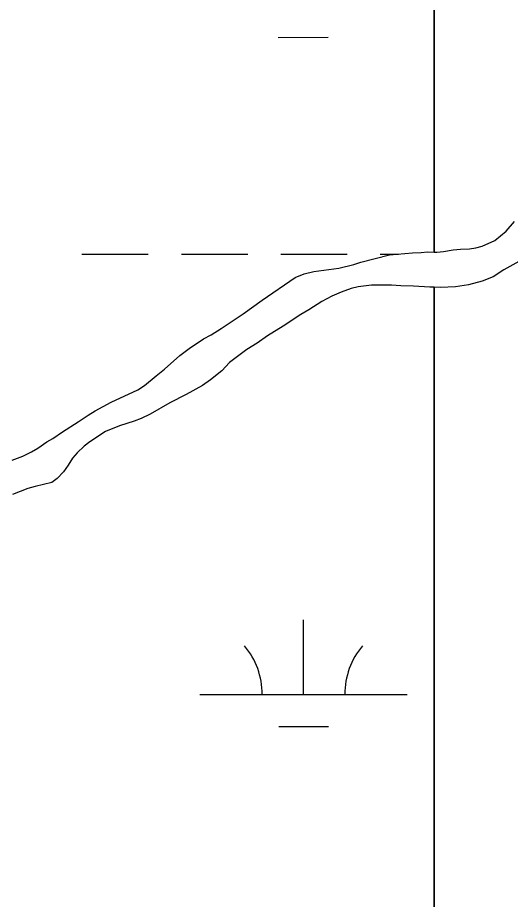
# Model space of a CAD drawing. Extents: x 3279314 to 3317160, y 734079 to 759431.
# Drawn here: x 3308888.7 to 3309126.6, y 755382.5 to 755808.1 of the extents above; entities that cross this region are included whole.
import ezdxf

# ---------------------------------------------------------------- set-up
doc = ezdxf.new("R2010")
doc.units = 0
doc.layers.add('V-SITE-VEGE', color=7, linetype='Continuous')
doc.layers.add('V-WETL-SWMP', color=7, linetype='Continuous')

msp = doc.modelspace()

# ---------------------------------------------------------------- linework, layer by layer
at = {"layer": 'V-SITE-VEGE'}
for p, q in [((3309133.57, 755691.97), (3309123.46, 755686.33)), ((3309123.46, 755686.33), (3309118.24, 755683.04)), ((3309113.02, 755680.85), (3309106.39, 755679.14)), ((3309118.24, 755683.04), (3309113.02, 755680.85)), ((3309092.82, 755677.93), (3309089.8, 755677.94)), ((3309089.8, 755677.94), (3309089.8, 750712.17)), ((3309100.08, 755678.22), (3309092.82, 755677.93)), ((3309106.39, 755679.14), (3309100.08, 755678.22))]:
    msp.add_line(p, q, dxfattribs=at)
for points in [[(3308886.16, 755594.51), (3308891.22, 755596.38), (3308895.48, 755598.58), (3308898.49, 755600.3), (3308902.76, 755603.28), (3308905.76, 755605), (3308910.35, 755608.14), (3308917.94, 755613), (3308922.84, 755616.29), (3308926.16, 755618.33), (3308933.91, 755622.56), (3308946.71, 755628.5), (3308950.03, 755630.54), (3308955.57, 755635.25), (3308959.69, 755638.39), (3308966.97, 755644.98), (3308972.19, 755648.91), (3308975.83, 755651.26), (3308978.52, 755653.14), (3308982.15, 755655.02), (3308987.05, 755658), (3308997.65, 755665.21), (3309006.83, 755671.8), (3309022.8, 755682.62), (3309027.07, 755684.5), (3309031.8, 755685.58), (3309043.8, 755687.12), (3309051.06, 755688.98), (3309054.38, 755690.07), (3309068.27, 755693.65), (3309079.32, 755694.55), (3309083.58, 755694.69), (3309086.58, 755694.99), (3309089.8, 755694.98), (3309089.8, 755985.18)], [(3309089.8, 755985.18), (3309089.8, 755694.98), (3309091.15, 755694.97), (3309094.31, 755695.28), (3309099.04, 755696.05), (3309102.52, 755696.35), (3309106.93, 755696.49), (3309109.93, 755696.95), (3309112.93, 755697.73), (3309119.1, 755700.54), (3309124.64, 755705.09), (3309128.6, 755709.65)], [(3309089.8, 750712.17), (3309089.8, 755677.94), (3309087.77, 755677.95), (3309079.89, 755678.45), (3309073.74, 755678.64), (3309069.16, 755678.97), (3309059.54, 755679.01), (3309053.07, 755678.24), (3309049.75, 755677.31), (3309044.86, 755675.6), (3309040.43, 755673.72), (3309035.53, 755671.06), (3309029.37, 755667.14), (3309025.41, 755664.79), (3309016.87, 755659.14), (3309009.44, 755654.44), (3309004.38, 755650.99), (3308999.32, 755647.86), (3308991.09, 755641.58), (3308987.29, 755637.65), (3308981.91, 755633.25), (3308977.95, 755630.59), (3308970.05, 755626.2), (3308962.15, 755622.13), (3308952.66, 755616.65), (3308948.39, 755614.61), (3308945.07, 755613.36), (3308937.97, 755611.03), (3308931.17, 755608.37), (3308923.58, 755603.35), (3308920.89, 755601.31), (3308917.41, 755598.02), (3308915.19, 755595.5), (3308913.12, 755592.04), (3308910.9, 755588.89), (3308907.89, 755585.59), (3308905.21, 755583.71), (3308897.15, 755581.85), (3308893.68, 755580.76), (3308886.25, 755577.95)]]:
    msp.add_lwpolyline(points, dxfattribs=at)
at = {"layer": 'V-WETL-SWMP'}
for p, q in [((3309014.59, 755798.61), (3309038.59, 755798.62)), ((3309124.64, 755705.09), (3309128.6, 755709.65)), ((3309124.64, 755705.09), (3309128.6, 755709.65)), ((3309119.1, 755700.54), (3309124.64, 755705.09)), ((3309119.1, 755700.54), (3309124.64, 755705.09)), ((3309106.93, 755696.49), (3309109.93, 755696.95)), ((3309106.93, 755696.49), (3309109.93, 755696.95)), ((3309109.93, 755696.95), (3309112.93, 755697.73)), ((3309109.93, 755696.95), (3309112.93, 755697.73)), ((3309112.93, 755697.73), (3309119.1, 755700.54)), ((3309112.93, 755697.73), (3309119.1, 755700.54)), ((3308919.8, 755693.92), (3308951.8, 755693.94)), ((3308967.8, 755693.95), (3308999.8, 755693.96)), ((3309015.8, 755693.97), (3309047.8, 755693.99)), ((3309054.38, 755690.07), (3309068.27, 755693.64)), ((3309054.38, 755690.07), (3309068.27, 755693.64)), ((3309063.8, 755693.99), (3309072.62, 755694)), ((3309068.27, 755693.64), (3309079.32, 755694.55)), ((3309068.27, 755693.64), (3309079.32, 755694.55)), ((3309079.32, 755694.55), (3309083.58, 755694.69)), ((3309079.32, 755694.55), (3309083.58, 755694.69)), ((3309083.58, 755694.69), (3309086.58, 755694.99)), ((3309083.58, 755694.69), (3309086.58, 755694.99)), ((3309086.58, 755694.99), (3309091.15, 755694.97)), ((3309086.58, 755694.99), (3309091.15, 755694.97)), ((3309091.15, 755694.97), (3309094.31, 755695.28)), ((3309091.15, 755694.97), (3309094.31, 755695.28)), ((3309094.31, 755695.28), (3309099.04, 755696.05)), ((3309094.31, 755695.28), (3309099.04, 755696.05)), ((3309099.04, 755696.05), (3309102.52, 755696.35)), ((3309099.04, 755696.05), (3309102.52, 755696.35)), ((3309102.52, 755696.35), (3309106.93, 755696.49)), ((3309102.52, 755696.35), (3309106.93, 755696.49)), ((3309043.8, 755687.12), (3309051.06, 755688.98)), ((3309043.8, 755687.12), (3309051.06, 755688.98)), ((3309051.06, 755688.98), (3309054.38, 755690.07)), ((3309051.06, 755688.98), (3309054.38, 755690.07)), ((3309133.57, 755691.97), (3309123.46, 755686.33)), ((3309133.57, 755691.97), (3309123.46, 755686.33)), ((3309022.8, 755682.62), (3309027.07, 755684.5)), ((3309022.8, 755682.62), (3309027.07, 755684.5)), ((3309027.07, 755684.5), (3309031.8, 755685.58)), ((3309027.07, 755684.5), (3309031.8, 755685.58)), ((3309031.8, 755685.58), (3309043.8, 755687.12)), ((3309031.8, 755685.58), (3309043.8, 755687.12)), ((3309123.46, 755686.33), (3309118.24, 755683.04)), ((3309123.46, 755686.33), (3309118.24, 755683.04)), ((3309006.83, 755671.8), (3309022.8, 755682.62)), ((3309006.83, 755671.8), (3309022.8, 755682.62)), ((3309113.02, 755680.85), (3309106.39, 755679.14)), ((3309113.02, 755680.85), (3309106.39, 755679.14)), ((3309118.24, 755683.04), (3309113.02, 755680.85)), ((3309118.24, 755683.04), (3309113.02, 755680.85)), ((3309044.86, 755675.6), (3309040.43, 755673.72)), ((3309044.86, 755675.6), (3309040.43, 755673.72)), ((3309049.75, 755677.31), (3309044.86, 755675.6)), ((3309049.75, 755677.31), (3309044.86, 755675.6)), ((3309053.07, 755678.24), (3309049.75, 755677.31)), ((3309053.07, 755678.24), (3309049.75, 755677.31)), ((3309059.54, 755679.01), (3309053.07, 755678.24)), ((3309059.54, 755679.01), (3309053.07, 755678.24)), ((3309069.16, 755678.97), (3309059.54, 755679.01)), ((3309069.16, 755678.97), (3309059.54, 755679.01)), ((3309073.74, 755678.64), (3309069.16, 755678.97)), ((3309073.74, 755678.64), (3309069.16, 755678.97)), ((3309079.89, 755678.45), (3309073.74, 755678.64)), ((3309079.89, 755678.45), (3309073.74, 755678.64)), ((3309087.77, 755677.95), (3309079.89, 755678.45)), ((3309087.77, 755677.95), (3309079.89, 755678.45)), ((3309092.82, 755677.93), (3309087.77, 755677.95)), ((3309092.82, 755677.93), (3309087.77, 755677.95)), ((3309100.08, 755678.22), (3309092.82, 755677.93)), ((3309100.08, 755678.22), (3309092.82, 755677.93)), ((3309106.39, 755679.14), (3309100.08, 755678.22)), ((3309106.39, 755679.14), (3309100.08, 755678.22)), ((3308997.65, 755665.21), (3309006.83, 755671.8)), ((3308997.65, 755665.21), (3309006.83, 755671.8)), ((3309035.53, 755671.06), (3309029.36, 755667.14)), ((3309035.53, 755671.06), (3309029.36, 755667.14)), ((3309040.43, 755673.72), (3309035.53, 755671.06)), ((3309040.43, 755673.72), (3309035.53, 755671.06)), ((3309029.36, 755667.14), (3309025.41, 755664.79)), ((3309029.36, 755667.14), (3309025.41, 755664.79)), ((3308987.05, 755658), (3308997.65, 755665.21)), ((3308987.05, 755658), (3308997.65, 755665.21)), ((3309025.41, 755664.79), (3309016.87, 755659.14)), ((3309025.41, 755664.79), (3309016.87, 755659.14)), ((3309016.87, 755659.14), (3309009.44, 755654.44)), ((3309016.87, 755659.14), (3309009.44, 755654.44)), ((3308978.52, 755653.14), (3308982.15, 755655.02)), ((3308978.52, 755653.14), (3308982.15, 755655.02)), ((3308982.15, 755655.02), (3308987.05, 755658)), ((3308982.15, 755655.02), (3308987.05, 755658)), ((3309009.44, 755654.44), (3309004.38, 755650.99)), ((3309009.44, 755654.44), (3309004.38, 755650.99)), ((3308972.19, 755648.91), (3308975.83, 755651.26)), ((3308972.19, 755648.91), (3308975.83, 755651.26)), ((3308975.83, 755651.26), (3308978.52, 755653.14)), ((3308975.83, 755651.26), (3308978.52, 755653.14)), ((3309004.38, 755650.99), (3308999.32, 755647.85)), ((3309004.38, 755650.99), (3308999.32, 755647.85)), ((3308966.97, 755644.98), (3308972.19, 755648.91)), ((3308966.97, 755644.98), (3308972.19, 755648.91)), ((3308999.32, 755647.85), (3308991.09, 755641.58)), ((3308999.32, 755647.85), (3308991.09, 755641.58)), ((3308959.69, 755638.39), (3308966.97, 755644.98)), ((3308959.69, 755638.39), (3308966.97, 755644.98)), ((3308991.09, 755641.58), (3308987.29, 755637.65)), ((3308991.09, 755641.58), (3308987.29, 755637.65)), ((3308955.57, 755635.25), (3308959.69, 755638.39)), ((3308955.57, 755635.25), (3308959.69, 755638.39)), ((3308987.29, 755637.65), (3308981.91, 755633.25)), ((3308987.29, 755637.65), (3308981.91, 755633.25)), ((3308950.03, 755630.54), (3308955.57, 755635.25)), ((3308950.03, 755630.54), (3308955.57, 755635.25)), ((3308981.91, 755633.25), (3308977.95, 755630.59)), ((3308981.91, 755633.25), (3308977.95, 755630.59)), ((3308933.91, 755622.56), (3308946.71, 755628.5)), ((3308933.91, 755622.56), (3308946.71, 755628.5)), ((3308946.71, 755628.5), (3308950.03, 755630.54)), ((3308946.71, 755628.5), (3308950.03, 755630.54)), ((3308977.95, 755630.59), (3308970.05, 755626.2)), ((3308977.95, 755630.59), (3308970.05, 755626.2)), ((3308970.05, 755626.2), (3308962.15, 755622.13)), ((3308970.05, 755626.2), (3308962.15, 755622.13)), ((3308926.16, 755618.33), (3308933.91, 755622.56)), ((3308926.16, 755618.33), (3308933.91, 755622.56)), ((3308962.15, 755622.13), (3308952.66, 755616.65)), ((3308962.15, 755622.13), (3308952.66, 755616.65)), ((3308917.94, 755613), (3308922.84, 755616.29)), ((3308917.94, 755613), (3308922.84, 755616.29)), ((3308922.84, 755616.29), (3308926.16, 755618.33)), ((3308922.84, 755616.29), (3308926.16, 755618.33)), ((3308952.66, 755616.65), (3308948.39, 755614.61)), ((3308952.66, 755616.65), (3308948.39, 755614.61)), ((3308910.35, 755608.14), (3308917.94, 755613)), ((3308910.35, 755608.14), (3308917.94, 755613)), ((3308945.07, 755613.36), (3308937.97, 755611.03)), ((3308945.07, 755613.36), (3308937.97, 755611.03)), ((3308948.39, 755614.61), (3308945.07, 755613.36)), ((3308948.39, 755614.61), (3308945.07, 755613.36)), ((3308905.76, 755605), (3308910.35, 755608.14)), ((3308905.76, 755605), (3308910.35, 755608.14)), ((3308931.17, 755608.37), (3308928.48, 755606.65)), ((3308931.17, 755608.37), (3308928.48, 755606.65)), ((3308937.97, 755611.03), (3308931.17, 755608.37)), ((3308937.97, 755611.03), (3308931.17, 755608.37)), ((3308898.49, 755600.3), (3308902.76, 755603.28)), ((3308898.49, 755600.3), (3308902.76, 755603.28)), ((3308902.76, 755603.28), (3308905.76, 755605)), ((3308902.76, 755603.28), (3308905.76, 755605)), ((3308923.58, 755603.35), (3308920.89, 755601.31)), ((3308923.58, 755603.35), (3308920.89, 755601.31)), ((3308928.48, 755606.65), (3308923.58, 755603.35)), ((3308928.48, 755606.65), (3308923.58, 755603.35)), ((3308895.48, 755598.58), (3308898.49, 755600.3)), ((3308895.48, 755598.58), (3308898.49, 755600.3)), ((3308920.89, 755601.31), (3308917.41, 755598.02)), ((3308920.89, 755601.31), (3308917.41, 755598.02)), ((3308886.16, 755594.51), (3308891.22, 755596.38)), ((3308886.16, 755594.51), (3308891.22, 755596.38)), ((3308891.22, 755596.38), (3308895.48, 755598.58)), ((3308891.22, 755596.38), (3308895.48, 755598.58)), ((3308915.19, 755595.5), (3308913.12, 755592.04)), ((3308915.19, 755595.5), (3308913.12, 755592.04)), ((3308917.41, 755598.02), (3308915.19, 755595.5)), ((3308917.41, 755598.02), (3308915.19, 755595.5)), ((3308913.12, 755592.04), (3308910.9, 755588.89)), ((3308913.12, 755592.04), (3308910.9, 755588.89)), ((3308910.9, 755588.89), (3308907.89, 755585.59)), ((3308910.9, 755588.89), (3308907.89, 755585.59)), ((3308897.15, 755581.85), (3308893.68, 755580.76)), ((3308897.15, 755581.85), (3308893.68, 755580.76)), ((3308905.21, 755583.71), (3308897.15, 755581.85)), ((3308905.21, 755583.71), (3308897.15, 755581.85)), ((3308907.89, 755585.59), (3308905.21, 755583.71)), ((3308907.89, 755585.59), (3308905.21, 755583.71)), ((3308893.68, 755580.76), (3308886.25, 755577.95)), ((3308893.68, 755580.76), (3308886.25, 755577.95)), ((3309026.75, 755481.37), (3309026.74, 755517.37)), ((3308976.75, 755481.35), (3309076.75, 755481.4)), ((3309014.76, 755465.93), (3309038.76, 755465.95))]:
    msp.add_line(p, q, dxfattribs=at)
for centre, start, end in [((3308971.51, 755481.82), 359.2573, 40.801), ((3309082, 755481.87), 139.2573, 180.801)]:
    msp.add_arc(centre, 35.25, start, end, dxfattribs=at)

doc.saveas('drawing.dxf')
